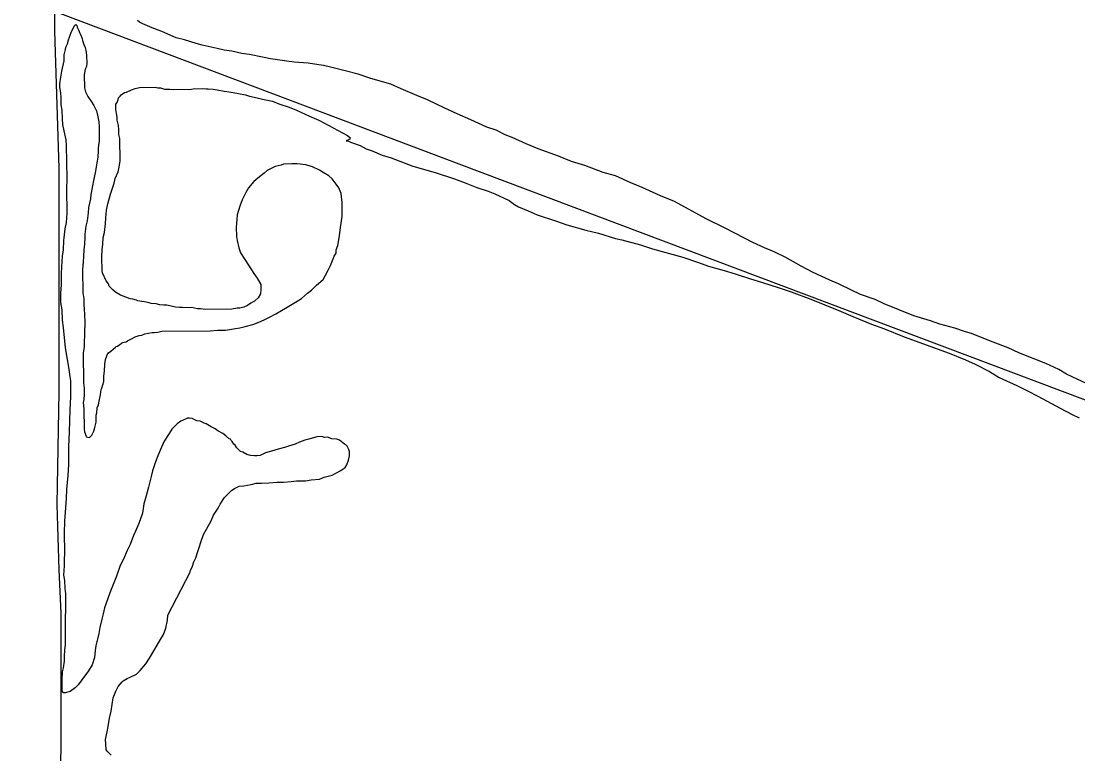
# Model space of a CAD drawing. Extents: x 3250478 to 3288318, y 788638 to 816472.
# Drawn here: x 3260258 to 3262729, y 802863 to 804575 of the extents above; entities that cross this region are included whole.
import ezdxf

# ---------------------------------------------------------------- set-up
doc = ezdxf.new("R2010")
doc.units = 0
for name, color, linetype in [('V-SITE-VEGE', 7, 'Continuous'), ('V-TOPO-SHOR', 7, 'Continuous'), ('V-UTIL-LINE', 7, 'Continuous')]:
    doc.layers.add(name, color=color, linetype=linetype)

msp = doc.modelspace()

# ---------------------------------------------------------------- linework, layer by layer
at = {"layer": 'V-SITE-VEGE'}
for points in [[(3261045.9, 804451.1), (3261015.8, 804459.5), (3260981.8, 804467.9), (3260965.5, 804471.5), (3260944.1, 804475), (3260929, 804477.3), (3260896.4, 804479.5), (3260873.8, 804483), (3260841.1, 804487.6), (3260822.3, 804491.1), (3260792.1, 804497.1), (3260774.5, 804499.4), (3260750.6, 804505.4), (3260733.1, 804507.7), (3260716.7, 804511.2), (3260702.9, 804514.8), (3260681.5, 804519.6), (3260667.7, 804523.2), (3260640, 804531.7), (3260621.1, 804536.5), (3260587.1, 804551.1), (3260564.4, 804559.6), (3260543, 804569.4), (3260535.4, 804573.1), (3260530.4, 804576.8)], [(3260359.3, 804068.8), (3260361.7, 804090.3), (3260364.2, 804104.6), (3260365.8, 804127), (3260365.1, 804183.3), (3260365.7, 804206.6), (3260364.8, 804284.4), (3260363.8, 804297.8), (3260359.1, 804319.2), (3260356.2, 804333.5), (3260355.2, 804346.9), (3260354, 804367.4), (3260352.1, 804379.9), (3260351.9, 804396.9), (3260350.9, 804407.6), (3260349, 804420.1), (3260348.9, 804429.1), (3260351.4, 804444.3), (3260353.9, 804458.6), (3260359, 804482.8), (3260358.8, 804496.3), (3260362.2, 804508.8), (3260363.1, 804514.2), (3260367.4, 804524.1), (3260368.3, 804529.5), (3260376.1, 804551), (3260383.9, 804566.3), (3260386.6, 804567.2), (3260388.4, 804565.5), (3260389.4, 804561), (3260393, 804553.9), (3260394.9, 804548.5), (3260397.6, 804544.1), (3260401.3, 804535.2), (3260402.2, 804529.9), (3260405, 804520.9), (3260407.8, 804513.8), (3260410.6, 804503.1), (3260411.6, 804494.2), (3260411.8, 804477.2), (3260411, 804469.1), (3260408.4, 804462.8), (3260405.8, 804450.3), (3260406.2, 804419.9), (3260409, 804410.1), (3260414.5, 804399.4), (3260422.7, 804387), (3260428.1, 804378.1), (3260434.6, 804365.7), (3260437.3, 804355.9), (3260440.2, 804339.8), (3260441.2, 804328.2), (3260440.6, 804309.4), (3260440.7, 804296), (3260438.2, 804279), (3260438.3, 804272.7), (3260437.6, 804257.5), (3260435.9, 804248.5), (3260431.8, 804220.7), (3260427.5, 804202.8), (3260424.9, 804190.3), (3260421.6, 804170.5), (3260420.8, 804159.8), (3260415.7, 804140.1), (3260414.9, 804127.5), (3260412.5, 804108.7), (3260409.9, 804096.2), (3260407.5, 804077.4), (3260407.5, 804071.1), (3260406.9, 804053.2), (3260405.2, 804041.6), (3260404.5, 804025.5), (3260403.7, 804012.9), (3260402.2, 803995), (3260402.8, 803940.5), (3260404.7, 803926.2), (3260404.9, 803916.4)], [(3262747.2, 803729.6), (3262728.2, 803738.2), (3262701.8, 803750.4), (3262684.1, 803761.5), (3262653.8, 803775), (3262590.8, 803800.6), (3262565.6, 803811.6), (3262530.4, 803825), (3262509, 803833.5), (3262480, 803845.7), (3262466.1, 803849.3), (3262441, 803857.8), (3262405.7, 803867.4), (3262384.3, 803874.7), (3262345.3, 803886.8), (3262276, 803914.8), (3262254.6, 803924.6), (3262220.6, 803936.7), (3262199.2, 803946.5), (3262168.9, 803961.2), (3262148.7, 803969.8), (3262109.7, 803988.1), (3262081.9, 804002.9), (3262044, 804023.7), (3262018.8, 804036), (3261996.1, 804045.8), (3261968.4, 804058), (3261928, 804078.8), (3261902.8, 804092.3), (3261859.9, 804113.1), (3261785.5, 804153.7), (3261752.7, 804167.1), (3261709.9, 804186.7), (3261683.4, 804197.6), (3261648.1, 804213.5), (3261619.2, 804222), (3261576.3, 804237.8), (3261544.9, 804247.4), (3261514.6, 804259.6), (3261466.8, 804276.6), (3261439.1, 804288.9), (3261406.3, 804303.5), (3261389.9, 804309.6), (3261368.5, 804320.6), (3261347.1, 804327.9), (3261309.3, 804345), (3261277.7, 804358.5), (3261248.8, 804371.9), (3261208.4, 804391.5), (3261183.2, 804401.3), (3261146.7, 804417.1), (3261122.7, 804428.2), (3261076.2, 804441.4), (3261045.9, 804451.1)], [(3260955.8, 804226.8), (3260939.6, 804234.7), (3260924.3, 804239.9), (3260903.7, 804242.3), (3260891.2, 804242.2), (3260871.5, 804241), (3260866.2, 804239.2), (3260851.9, 804235.4), (3260845.7, 804232.7), (3260833.2, 804226.3), (3260826.2, 804219.9), (3260812, 804208.2), (3260802.2, 804200.9), (3260789.9, 804185.5), (3260783.8, 804174.7), (3260775, 804157.6), (3260769.8, 804143.3), (3260763.8, 804122.6), (3260763, 804111.9), (3260761.4, 804094), (3260761.7, 804072.5), (3260763.6, 804062.7), (3260767.4, 804045.8), (3260771.1, 804034.2), (3260781.1, 804018.2), (3260790.2, 804004.9), (3260802, 803985.3), (3260810.2, 803974.7), (3260818.4, 803959.6), (3260818.6, 803948.9), (3260817.8, 803938.1), (3260812.5, 803929.1), (3260803.7, 803921), (3260795.7, 803916.4), (3260787.7, 803910.9), (3260778.8, 803907.3), (3260769.9, 803904.5), (3260763.6, 803904.4), (3260751.1, 803902.5), (3260690.3, 803901.8), (3260677.8, 803903.4), (3260670.6, 803903.3), (3260656.3, 803905.9), (3260650.9, 803905.8), (3260635.7, 803906.5), (3260628.6, 803906.4), (3260619.6, 803907.2), (3260599, 803911.5), (3260591.8, 803911.4), (3260582.9, 803912.2), (3260573.9, 803914.7), (3260562.3, 803915.5), (3260557.8, 803917.2), (3260547, 803919.8), (3260540.8, 803920.6), (3260530.9, 803921.4), (3260528.2, 803923.2), (3260519.2, 803925.7), (3260513, 803926.6), (3260503.1, 803930), (3260490.5, 803935.2), (3260478.8, 803942.3), (3260472.5, 803947.6), (3260464.3, 803956.4), (3260462.5, 803961.7), (3260457, 803968.8), (3260448.8, 803987.5), (3260447.8, 803992.9), (3260447.4, 804024.2), (3260448.1, 804042.1), (3260449.8, 804053.7), (3260450.5, 804069.8), (3260453, 804081.5), (3260455.5, 804102.1), (3260456.2, 804114.6), (3260457.8, 804133.4), (3260461.2, 804148.6), (3260467.2, 804171.1), (3260472.4, 804185.4), (3260475.8, 804197.1), (3260478.4, 804207.9), (3260485.4, 804223.2), (3260487.9, 804233.9), (3260489.6, 804249.1), (3260489, 804301), (3260487.1, 804310.8), (3260486.9, 804322.4), (3260485.9, 804331.4), (3260483.1, 804343.9), (3260483, 804351), (3260481.1, 804359.9), (3260480.1, 804368.9), (3260480, 804381.4), (3260482.6, 804385), (3260485.2, 804392.2), (3260486.1, 804395.8), (3260489.6, 804400.3), (3260492.2, 804403), (3260500.2, 804408.5), (3260504.7, 804409.4), (3260516.3, 804414.9)], [(3260516.3, 804414.9), (3260525.2, 804417.7), (3260535, 804420.5), (3260571.6, 804420.9), (3260577.9, 804419.2), (3260584.2, 804419.3), (3260593.2, 804416.7), (3260605.7, 804416.8), (3260614.6, 804416), (3260656.7, 804416.5), (3260660.2, 804417.5), (3260681.7, 804417.7), (3260690.6, 804416.9), (3260696, 804417), (3260707.6, 804416.2), (3260716.6, 804414.5), (3260732.7, 804412), (3260739, 804411.2), (3260754.2, 804408.7), (3260766.8, 804406.2), (3260782.9, 804402.8), (3260791.9, 804400.2), (3260809.8, 804395.9), (3260822.4, 804393.4), (3260845.7, 804388.3), (3260861, 804382.2), (3260885.2, 804374.4), (3260902.3, 804367.5), (3260932.8, 804353.5), (3260954.4, 804343.9), (3260989.5, 804325.6), (3260997.6, 804320.3), (3261021, 804308), (3261027.3, 804302.8), (3261026.5, 804299.2), (3261023.8, 804298.2), (3261018.5, 804295.5), (3261022.1, 804295.5), (3261031, 804292.1), (3261050.8, 804285.1), (3261065.2, 804277.3), (3261078.7, 804272), (3261102, 804262.5), (3261123.6, 804255.6), (3261154.1, 804244.3), (3261173.9, 804236.5), (3261225.9, 804221.9), (3261271.7, 804207.2), (3261296, 804197.6), (3261323.8, 804186.3), (3261349.8, 804177.7), (3261366, 804171.6), (3261387.6, 804162), (3261399.3, 804155.9), (3261411.9, 804147.1), (3261420.9, 804141.8), (3261443.4, 804132.3), (3261465, 804122.7), (3261507.2, 804108.9), (3261534.1, 804099.3), (3261578.1, 804087.3), (3261607.7, 804079.6), (3261648, 804067.6), (3261662.4, 804064.1), (3261706.3, 804053), (3261734.2, 804043.5), (3261805.1, 804023.8), (3261841.9, 804011.7), (3261865.2, 804003), (3261902, 803992.7), (3261927.1, 803984.9), (3261963.1, 803972.8), (3261989.1, 803965.1), (3262030.4, 803952.1), (3262058.2, 803942.6), (3262104, 803925.3), (3262169.6, 803899.2), (3262202.9, 803885.3), (3262246, 803867), (3262276.5, 803856.6), (3262322.4, 803837.4), (3262427.4, 803799.3), (3262466.1, 803783.7), (3262488.5, 803774.1), (3262521.8, 803756.6), (3262544.4, 803742.5), (3262585.7, 803724.2), (3262610.9, 803711.1), (3262635.2, 803698.9), (3262666.7, 803682.2), (3262687.4, 803670.8), (3262715.3, 803656), (3262731.5, 803648.1)], [(3260404.9, 803916.4), (3260406, 803898.5), (3260406.9, 803894), (3260407.2, 803867.2), (3260406.5, 803851.1), (3260406.6, 803840.4), (3260405.9, 803826.9), (3260406, 803815.3), (3260403.5, 803799.2), (3260404.3, 803730.3), (3260405.4, 803717.8), (3260405.5, 803702.6), (3260404.8, 803691), (3260403.1, 803683.8), (3260405, 803669.5), (3260405.6, 803622.1), (3260406.5, 803615.9), (3260408.4, 803611.4), (3260409.3, 803607), (3260410.3, 803604.3), (3260418.3, 803602.6), (3260423.6, 803608), (3260428, 803617), (3260430.6, 803626), (3260434, 803638.6), (3260433.8, 803654.7), (3260435.5, 803660), (3260436.3, 803671.7), (3260438.9, 803678.9), (3260441.4, 803691.4), (3260444, 803702.2), (3260445.6, 803714.7), (3260447.4, 803717.4), (3260451.7, 803733.6), (3260451.5, 803746.1), (3260453.2, 803757.7), (3260453.9, 803773.8), (3260455.6, 803784.6), (3260459, 803793.6), (3260459.9, 803795.4), (3260462.6, 803799.9), (3260467.9, 803804.4), (3260479.4, 803813.5), (3260480.3, 803815.3), (3260483.8, 803816.2), (3260489.1, 803819.9), (3260492.7, 803822.6), (3260496.3, 803824.4), (3260498.9, 803825.3), (3260504.3, 803826.3), (3260506.9, 803828.1), (3260516.7, 803832.7), (3260524.7, 803837.3), (3260534.5, 803840.9), (3260540.8, 803841.9), (3260547.9, 803844.7), (3260555.9, 803846.6), (3260564.9, 803847.6), (3260569.3, 803847.6), (3260578.3, 803848.6), (3260587.2, 803850.5), (3260700.7, 803851.8), (3260717.7, 803852.9), (3260736.5, 803853.1), (3260745.4, 803855), (3260759.7, 803857), (3260769.5, 803858.9), (3260782, 803861.7), (3260799.8, 803866.4), (3260812.3, 803871), (3260828.3, 803878.3), (3260839, 803883.8), (3260854.1, 803891.1), (3260879.9, 803906.6), (3260903.8, 803921.2), (3260913.6, 803927.6), (3260927.8, 803939.4), (3260937.5, 803946.7), (3260949, 803958.4), (3260964.1, 803972), (3260969.4, 803980.1), (3260976.3, 803993.6), (3260981.6, 804004.4), (3260987.7, 804019.7), (3260990.3, 804026), (3260992.9, 804030.5), (3260994.7, 804033.2), (3260994.6, 804041.2), (3260998.9, 804051.1), (3261002.3, 804073.5), (3261004.7, 804093.2), (3261008.9, 804119.2), (3261008.5, 804152.3), (3261007.5, 804163.9), (3261006.5, 804172.8), (3261001, 804186.2), (3260994.6, 804194.2), (3260985.5, 804206.6), (3260977.4, 804213.6), (3260964.8, 804221.5), (3260955.8, 804226.8)], [(3260736.7, 803606.3), (3260730.3, 803611.6), (3260718.6, 803617.7), (3260712.3, 803623), (3260702.4, 803627.3), (3260698.8, 803630), (3260690.7, 803634.4), (3260686.2, 803636.1), (3260677.2, 803640.5), (3260669.2, 803641.3), (3260658.4, 803646.5), (3260652.1, 803647.3), (3260647.7, 803647.3), (3260644.1, 803646.3), (3260631.6, 803640.8), (3260622.8, 803634.5), (3260610.4, 803621.8), (3260604.2, 803611.9), (3260592.8, 803593.9), (3260586.7, 803579.5), (3260578, 803559.7), (3260572.8, 803545.4), (3260565.9, 803524.7), (3260562.5, 803511.3), (3260556.5, 803486.1), (3260550.5, 803466.4), (3260545.3, 803447.6), (3260542, 803425.2), (3260533.3, 803401.8), (3260525.5, 803383.8), (3260521.1, 803373), (3260513.3, 803352.4), (3260506.3, 803338), (3260497.6, 803318.2), (3260489.8, 803302.9), (3260481.1, 803278.7), (3260465.5, 803239.1), (3260460.3, 803223.9), (3260453.3, 803204.1), (3260449.9, 803190.7), (3260447.4, 803178.1), (3260442.2, 803158.4), (3260439.7, 803144.1), (3260432.9, 803115.4), (3260431.2, 803104.6), (3260429.6, 803088.5), (3260424.5, 803071.4), (3260415.7, 803057), (3260400.7, 803036.3), (3260391.9, 803024.5), (3260384.8, 803017.3), (3260373.3, 803009.1), (3260361.7, 803005.4), (3260357.2, 803005.4), (3260354.5, 803008), (3260354.2, 803036.6), (3260354.9, 803054.5), (3260357.5, 803064.4), (3260360, 803079.6), (3260359.8, 803090.4), (3260360.6, 803106.5), (3260362.2, 803118.1), (3260361.9, 803145.8), (3260362.5, 803167.3), (3260362.4, 803179.8), (3260363, 803201.3), (3260362.6, 803237.1), (3260361.6, 803249.6), (3260360.5, 803268.3), (3260358.5, 803280.8), (3260360.1, 803302.3), (3260359.9, 803314.8), (3260360.6, 803334.5), (3260360.1, 803378.3), (3260360.7, 803407.9), (3260362.2, 803427.6), (3260364.5, 803459.8), (3260365.2, 803481.2), (3260368.4, 803513.5), (3260369.9, 803539.4), (3260370.3, 803580.6), (3260371.7, 803615.5), (3260372.9, 803667.4), (3260374.3, 803697.8), (3260374.8, 803734.5), (3260371.9, 803750.5), (3260369.9, 803766.6), (3260367, 803784.5), (3260362.2, 803812.1), (3260357.2, 803859.5), (3260355.2, 803876.4), (3260354.1, 803900.6), (3260351.2, 803917.5), (3260350.9, 803940.8), (3260352.5, 803958.7), (3260353.1, 803985.5), (3260353.8, 804001.6), (3260355.3, 804025.8), (3260357.8, 804041), (3260358.5, 804062.5), (3260359.3, 804068.8)], [(3260460.8, 802867.9), (3260457.2, 802872.4), (3260456.1, 802886.7), (3260456, 802896.5), (3260459.4, 802914.4), (3260461.9, 802927), (3260465.2, 802946.7), (3260468.6, 802962.8), (3260473.6, 802994.2), (3260479.7, 803009.5), (3260485, 803020.3), (3260494.7, 803031.1), (3260497.3, 803033.8), (3260506.2, 803039.3), (3260513.3, 803042), (3260528.5, 803049.4), (3260536.4, 803057.5), (3260549.6, 803073.8), (3260558.4, 803086.4), (3260570.7, 803108), (3260579.5, 803122.4), (3260590.9, 803142.2), (3260597, 803156.6), (3260600.3, 803175.4), (3260601.1, 803187.1), (3260653.6, 803287.8), (3260654.4, 803292.3), (3260657.9, 803299.5), (3260662.3, 803312.1), (3260666.6, 803321.1), (3260671.8, 803336.3), (3260675.3, 803348), (3260678.7, 803357.9), (3260684.8, 803375.8), (3260702.3, 803407.3), (3260708.4, 803420.8), (3260718.9, 803437), (3260723.3, 803446.9), (3260733.9, 803462.3), (3260742.7, 803470.4), (3260750.7, 803479.4), (3260756.9, 803483.1), (3260768.4, 803488.6), (3260779.2, 803489.6), (3260796.1, 803492.5), (3260807.7, 803495.3), (3260820.2, 803495.5), (3260837.2, 803496.5), (3260856.9, 803497.7), (3260872.1, 803497.8), (3260889.9, 803499.8), (3260902.4, 803500.9), (3260923, 803501.1), (3260936.4, 803503.1), (3260956.1, 803505.1), (3260966.7, 803509.7), (3260985.5, 803514.4), (3260994.4, 803518.9), (3261005.9, 803525.3), (3261008.6, 803528), (3261015.7, 803532.6), (3261020.1, 803538.9), (3261023.5, 803549.7), (3261026.1, 803559.5), (3261026, 803569.4), (3261024.1, 803574.7), (3261019.5, 803583.6), (3261014.1, 803587.1), (3261002.4, 803595.9), (3260996.1, 803598.5), (3260984.5, 803599.3), (3260974.6, 803602.8), (3260967.5, 803602.7), (3260961.2, 803604.4), (3260949.5, 803604.3), (3260930.8, 803598.7), (3260921.9, 803595.9), (3260909.4, 803591.3), (3260898.8, 803586.7), (3260883.6, 803582), (3260873.8, 803579.2), (3260859.5, 803575.5), (3260851.5, 803572.7), (3260838.2, 803569), (3260829.3, 803566.2), (3260822.1, 803562.5), (3260816.8, 803560.7), (3260809.6, 803559.7), (3260804.3, 803559.7), (3260794.4, 803560.4), (3260786.4, 803563), (3260776.5, 803568.3), (3260771.1, 803570), (3260762.9, 803578), (3260758.4, 803584.2), (3260755.7, 803586.8), (3260752, 803593), (3260749.3, 803595.7), (3260747.5, 803598.4), (3260744.8, 803599.2), (3260736.7, 803606.3)], [(3260468.9, 802860), (3260460.8, 802867.9)]]:
    msp.add_lwpolyline(points, dxfattribs=at)
at = {"layer": 'V-TOPO-SHOR'}
msp.add_lwpolyline([(3260347.1, 802471.6), (3260352.3, 802897.7), (3260352.4, 803192), (3260347.4, 803293.5), (3260342.4, 803445.7), (3260347.5, 803709.5), (3260347.7, 804232), (3260337.6, 804551.7), (3260337.7, 804937.3), (3260346.7, 805110)], dxfattribs=at)
at = {"layer": 'V-UTIL-LINE'}
for points in [[(3254656.3, 806009.9), (3255230.6, 806065.1), (3256792.3, 806260.8), (3257444.4, 805974.4), (3258347.8, 805560), (3259185.4, 805043.4), (3259401.4, 804927.9), (3260274.1, 804622.2), (3261329.4, 804224.2)], [(3261329.4, 804224.2), (3262960.4, 803609.6), (3264254.3, 803071.4), (3264433.2, 803032), (3266138.3, 803058.9), (3266775.9, 802971.2), (3267968, 803356.6), (3269654.4, 803900.9), (3272905.2, 804942.1)]]:
    msp.add_lwpolyline(points, dxfattribs=at)

doc.saveas('drawing.dxf')
